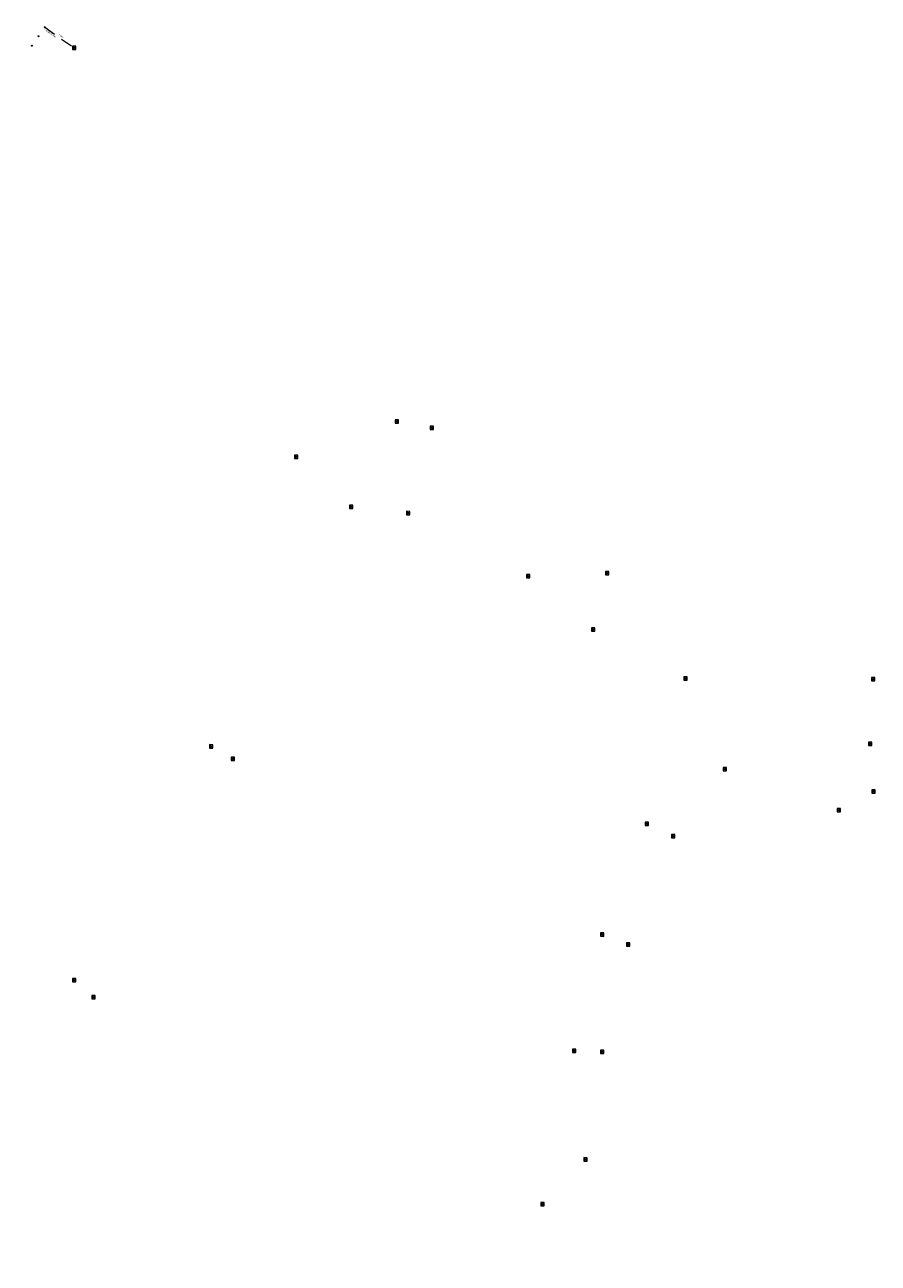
# Model space of a CAD drawing. Header units: inches. Extents: x 0 to 191500, y 0 to 342750.
# Tile 429 of 547: x 188191 to 188369, y 333904 to 334162. Entities that reach past the tile are written whole.
import ezdxf

# ---------------------------------------------------------------- set-up
doc = ezdxf.new("R2010")
doc.units = ezdxf.units.IN
doc.header["$MEASUREMENT"] = 0
doc.linetypes.add('RI-GWA_HUISAANSLUITING', pattern=[23, 4, -1.8, 2.6, -1.8, 4.6, -1.8, 4.6, -1.8])
doc.linetypes.add('RI-HWA_KOLKAANSLUITING', pattern=[4.3, 2.5, -1.8])
doc.layers.get('0').update_dxf_attribs({"lineweight": 20})
for name, color, linetype, lineweight in [('ECW', 150, 'Continuous', 20), ('N-WE-RI-GWA-MAATVOERING-T25', 30, 'RI-GWA_HUISAANSLUITING', 20), ('N-WE-RI-HWA_KOLK-S', 150, 'Continuous', 20), ('N-WE-RI-HWA_KOLKAANSLUITING', 150, 'RI-HWA_KOLKAANSLUITING', 20), ('N-WE-RI-INLAAT', 7, 'Continuous', 20), ('Tekst algemeen', 7, 'Continuous', 20)]:
    doc.layers.add(name, color=color, linetype=linetype, lineweight=lineweight)
picture_1 = doc.add_image_def('image1.ecw', size_in_pixel=(220000, 285000))

# ---------------------------------------------------------------- blocks, each defined once
blk = doc.blocks.new('A$C2C270354')
h = blk.add_hatch(color=256)
h.dxf.hatch_style = 1
edge = h.paths.add_edge_path()
edge.add_arc((0, 0), 0.1, 0, 360)
blk.add_circle((0, 0), 0.1)

msp = doc.modelspace()

# ---------------------------------------------------------------- linework, layer by layer
at = {"layer": 'N-WE-RI-HWA_KOLK-S'}
for p, q in [((188201.36998, 334157.90073), (188201.36848, 334157.20427)), ((188201.36848, 334157.20427), (188202.06643, 334157.89923)), ((188201.36848, 334157.20427), (188202.06493, 334157.20278)), ((188201.36998, 334157.90073), (188202.06493, 334157.20278)), ((188202.06643, 334157.89923), (188201.36998, 334157.90073)), ((188202.06493, 334157.20278), (188202.06643, 334157.89923)), ((188268.59452, 334080.05397), (188268.59303, 334079.35752)), ((188268.59303, 334079.35752), (188269.29097, 334080.05248)), ((188268.59303, 334079.35752), (188269.28948, 334079.35603)), ((188268.59452, 334080.05397), (188269.28948, 334079.35603)), ((188269.29097, 334080.05248), (188268.59452, 334080.05397)), ((188269.28948, 334079.35603), (188269.29097, 334080.05248)), ((188275.87752, 334078.70697), (188275.87603, 334078.01052)), ((188275.87603, 334078.01052), (188276.57397, 334078.70548)), ((188275.87752, 334078.70697), (188276.57248, 334078.00903)), ((188276.57397, 334078.70548), (188275.87752, 334078.70697)), ((188276.57248, 334078.00903), (188276.57397, 334078.70548)), ((188275.87603, 334078.01052), (188276.57248, 334078.00903)), ((188247.63752, 334072.67797), (188247.63603, 334071.98152)), ((188247.63603, 334071.98152), (188248.33397, 334072.67648)), ((188247.63603, 334071.98152), (188248.33248, 334071.98003)), ((188247.63752, 334072.67797), (188248.33248, 334071.98003)), ((188248.33397, 334072.67648), (188247.63752, 334072.67797)), ((188248.33248, 334071.98003), (188248.33397, 334072.67648)), ((188259.04552, 334062.26997), (188259.04403, 334061.57352)), ((188259.04403, 334061.57352), (188259.74197, 334062.26848)), ((188259.04403, 334061.57352), (188259.74048, 334061.57203)), ((188259.04552, 334062.26997), (188259.74048, 334061.57203)), ((188259.74197, 334062.26848), (188259.04552, 334062.26997)), ((188259.74048, 334061.57203), (188259.74197, 334062.26848)), ((188270.95252, 334060.96697), (188270.95103, 334060.27052)), ((188270.95103, 334060.27052), (188271.64897, 334060.96548)), ((188270.95103, 334060.27052), (188271.64748, 334060.26903)), ((188270.95252, 334060.96697), (188271.64748, 334060.26903)), ((188271.64897, 334060.96548), (188270.95252, 334060.96697)), ((188271.64748, 334060.26903), (188271.64897, 334060.96548)), ((188295.95252, 334047.81097), (188295.95103, 334047.11452)), ((188295.95103, 334047.11452), (188296.64897, 334047.80948)), ((188295.95252, 334047.81097), (188296.64748, 334047.11303)), ((188296.64897, 334047.80948), (188295.95252, 334047.81097)), ((188296.64748, 334047.11303), (188296.64897, 334047.80948)), ((188312.40752, 334048.43597), (188312.40603, 334047.73952)), ((188312.40603, 334047.73952), (188313.10397, 334048.43448)), ((188312.40603, 334047.73952), (188313.10248, 334047.73803)), ((188312.40752, 334048.43597), (188313.10248, 334047.73803)), ((188313.10397, 334048.43448), (188312.40752, 334048.43597)), ((188313.10248, 334047.73803), (188313.10397, 334048.43448)), ((188295.95103, 334047.11452), (188296.64748, 334047.11303)), ((188309.49752, 334036.72297), (188309.49603, 334036.02652)), ((188309.49603, 334036.02652), (188310.19397, 334036.72148)), ((188309.49603, 334036.02652), (188310.19248, 334036.02503)), ((188309.49752, 334036.72297), (188310.19248, 334036.02503)), ((188310.19397, 334036.72148), (188309.49752, 334036.72297)), ((188310.19248, 334036.02503), (188310.19397, 334036.72148)), ((188328.72952, 334026.46597), (188328.72803, 334025.76952)), ((188328.72803, 334025.76952), (188329.42597, 334026.46448)), ((188328.72803, 334025.76952), (188329.42448, 334025.76803)), ((188328.72952, 334026.46597), (188329.42448, 334025.76803)), ((188329.42597, 334026.46448), (188328.72952, 334026.46597)), ((188329.42448, 334025.76803), (188329.42597, 334026.46448)), ((188367.84052, 334026.35097), (188367.83903, 334025.65452)), ((188367.83903, 334025.65452), (188368.53697, 334026.34948)), ((188367.83903, 334025.65452), (188368.53548, 334025.65303)), ((188367.84052, 334026.35097), (188368.53548, 334025.65303)), ((188368.53697, 334026.34948), (188367.84052, 334026.35097)), ((188368.53548, 334025.65303), (188368.53697, 334026.34948)), ((188229.89152, 334012.35797), (188229.89003, 334011.66152)), ((188229.89003, 334011.66152), (188230.58797, 334012.35648)), ((188229.89003, 334011.66152), (188230.58648, 334011.66003)), ((188229.89152, 334012.35797), (188230.58648, 334011.66003)), ((188230.58797, 334012.35648), (188229.89152, 334012.35797)), ((188230.58648, 334011.66003), (188230.58797, 334012.35648)), ((188367.23752, 334012.91097), (188367.23603, 334012.21452)), ((188367.23603, 334012.21452), (188367.93397, 334012.90948)), ((188367.23603, 334012.21452), (188367.93248, 334012.21303)), ((188367.23752, 334012.91097), (188367.93248, 334012.21303)), ((188367.93397, 334012.90948), (188367.23752, 334012.91097)), ((188367.93248, 334012.21303), (188367.93397, 334012.90948)), ((188234.40352, 334009.76897), (188234.40203, 334009.07252)), ((188234.40203, 334009.07252), (188235.09997, 334009.76748)), ((188234.40203, 334009.07252), (188235.09848, 334009.07103)), ((188234.40352, 334009.76897), (188235.09848, 334009.07103)), ((188235.09997, 334009.76748), (188234.40352, 334009.76897)), ((188235.09848, 334009.07103), (188235.09997, 334009.76748)), ((188336.93852, 334007.61997), (188336.93703, 334006.92352)), ((188336.93703, 334006.92352), (188337.63497, 334007.61848)), ((188336.93703, 334006.92352), (188337.63348, 334006.92203)), ((188336.93852, 334007.61997), (188337.63348, 334006.92203)), ((188337.63497, 334007.61848), (188336.93852, 334007.61997)), ((188337.63348, 334006.92203), (188337.63497, 334007.61848)), ((188367.91952, 334002.94097), (188367.91803, 334002.24452)), ((188367.91803, 334002.24452), (188368.61597, 334002.93948)), ((188367.91803, 334002.24452), (188368.61448, 334002.24303)), ((188367.91952, 334002.94097), (188368.61448, 334002.24303)), ((188368.61597, 334002.93948), (188367.91952, 334002.94097)), ((188368.61448, 334002.24303), (188368.61597, 334002.93948)), ((188360.65652, 333999.04397), (188360.65503, 333998.34752)), ((188360.65503, 333998.34752), (188361.35297, 333999.04248)), ((188360.65503, 333998.34752), (188361.35148, 333998.34603)), ((188360.65652, 333999.04397), (188361.35148, 333998.34603)), ((188361.35297, 333999.04248), (188360.65652, 333999.04397)), ((188361.35148, 333998.34603), (188361.35297, 333999.04248)), ((188320.65952, 333996.20797), (188320.65803, 333995.51152)), ((188320.65803, 333995.51152), (188321.35597, 333996.20648)), ((188320.65952, 333996.20797), (188321.35448, 333995.51003)), ((188321.35597, 333996.20648), (188320.65952, 333996.20797)), ((188321.35448, 333995.51003), (188321.35597, 333996.20648)), ((188320.65803, 333995.51152), (188321.35448, 333995.51003)), ((188326.17452, 333993.64697), (188326.17303, 333992.95052)), ((188326.17303, 333992.95052), (188326.87097, 333993.64548)), ((188326.17452, 333993.64697), (188326.86948, 333992.94903)), ((188326.87097, 333993.64548), (188326.17452, 333993.64697)), ((188326.86948, 333992.94903), (188326.87097, 333993.64548)), ((188326.17303, 333992.95052), (188326.86948, 333992.94903)), ((188311.36552, 333973.12497), (188311.36403, 333972.42852)), ((188311.36403, 333972.42852), (188312.06197, 333973.12348)), ((188311.36552, 333973.12497), (188312.06048, 333972.42703)), ((188312.06197, 333973.12348), (188311.36552, 333973.12497)), ((188312.06048, 333972.42703), (188312.06197, 333973.12348)), ((188311.36403, 333972.42852), (188312.06048, 333972.42703)), ((188316.81552, 333971.10797), (188316.81403, 333970.41152)), ((188316.81403, 333970.41152), (188317.51197, 333971.10648)), ((188316.81403, 333970.41152), (188317.51048, 333970.41003)), ((188316.81552, 333971.10797), (188317.51048, 333970.41003)), ((188317.51197, 333971.10648), (188316.81552, 333971.10797)), ((188317.51048, 333970.41003), (188317.51197, 333971.10648)), ((188201.35652, 333963.64497), (188201.35503, 333962.94852)), ((188201.35503, 333962.94852), (188202.05297, 333963.64348)), ((188201.35503, 333962.94852), (188202.05148, 333962.94703)), ((188201.35652, 333963.64497), (188202.05148, 333962.94703)), ((188202.05297, 333963.64348), (188201.35652, 333963.64497)), ((188202.05148, 333962.94703), (188202.05297, 333963.64348)), ((188205.35252, 333960.08297), (188205.35103, 333959.38652)), ((188205.35103, 333959.38652), (188206.04897, 333960.08148)), ((188205.35252, 333960.08297), (188206.04748, 333959.38503)), ((188206.04897, 333960.08148), (188205.35252, 333960.08297)), ((188206.04748, 333959.38503), (188206.04897, 333960.08148)), ((188205.35103, 333959.38652), (188206.04748, 333959.38503)), ((188305.51052, 333948.91897), (188305.50903, 333948.22252)), ((188305.50903, 333948.22252), (188306.20697, 333948.91748)), ((188305.50903, 333948.22252), (188306.20548, 333948.22103)), ((188305.51052, 333948.91897), (188306.20548, 333948.22103)), ((188306.20697, 333948.91748), (188305.51052, 333948.91897)), ((188306.20548, 333948.22103), (188306.20697, 333948.91748)), ((188311.38252, 333948.74097), (188311.38103, 333948.04452)), ((188311.38103, 333948.04452), (188312.07897, 333948.73948)), ((188311.38103, 333948.04452), (188312.07748, 333948.04303)), ((188311.38252, 333948.74097), (188312.07748, 333948.04303)), ((188312.07897, 333948.73948), (188311.38252, 333948.74097)), ((188312.07748, 333948.04303), (188312.07897, 333948.73948)), ((188307.91752, 333926.31997), (188307.91603, 333925.62352)), ((188307.91603, 333925.62352), (188308.61397, 333926.31848)), ((188307.91752, 333926.31997), (188308.61248, 333925.62203)), ((188308.61397, 333926.31848), (188307.91752, 333926.31997)), ((188308.61248, 333925.62203), (188308.61397, 333926.31848)), ((188307.91603, 333925.62352), (188308.61248, 333925.62203)), ((188298.93552, 333916.97097), (188298.93403, 333916.27452)), ((188298.93403, 333916.27452), (188299.63197, 333916.96948)), ((188298.93403, 333916.27452), (188299.63048, 333916.27303)), ((188298.93552, 333916.97097), (188299.63048, 333916.27303)), ((188299.63197, 333916.96948), (188298.93552, 333916.97097)), ((188299.63048, 333916.27303), (188299.63197, 333916.96948))]:
    msp.add_line(p, q, dxfattribs=at)
at = {"layer": 'N-WE-RI-HWA_KOLKAANSLUITING'}
msp.add_line((188195.55689, 334161.81189), (188201.71884, 334157.53634), dxfattribs=at)

# ---------------------------------------------------------------- block references
at = {"layer": 'N-WE-RI-INLAAT', "rotation": 0.06357443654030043}
for p in [(188195.55689, 334161.81189), (188194.24572, 334159.92223), (188192.87754, 334157.95041)]:
    msp.add_blockref('A$C2C270354', p, dxfattribs=at)

# ---------------------------------------------------------------- texts
at = {"layer": 'N-WE-RI-GWA-MAATVOERING-T25', "insert": (188198.60363, 334160.45519), "char_height": 0.3, "width": 8.5686, "attachment_point": 1, "rotation": 324}
msp.add_mtext('{\\fProxy 1|b0|i0|c0|p72;7.50m}', dxfattribs=at)
at = {"layer": 'Tekst algemeen', "insert": (188195.68016, 334161.44941), "char_height": 0.3, "width": 8.5686, "attachment_point": 1, "rotation": 325}
msp.add_mtext('{\\fProxy 1|b0|i0|c0|p8;\\C2;- 3x Bocht ø90}', dxfattribs=at)

# ---------------------------------------------------------------- pictures from other files: only their frames are drawn
at = {"layer": 'ECW'}
image = msp.add_image(picture_1, insert=(180500, 328500), size_in_units=(11000, 14250), dxfattribs=at)
image.dxf.flags = 7

doc.saveas('drawing.dxf')
